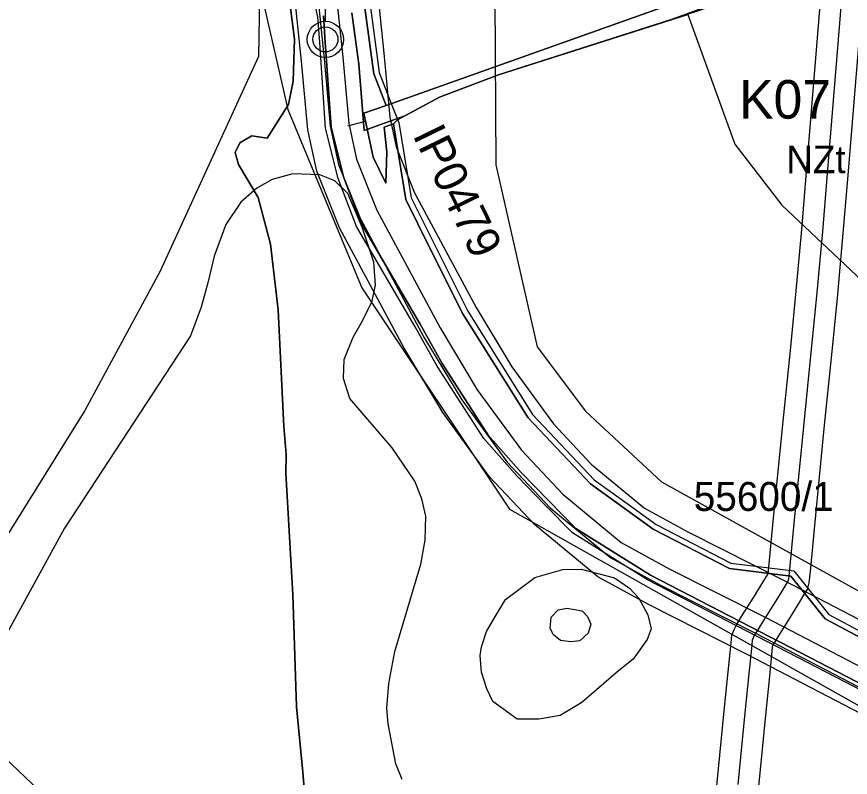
# Model space of a CAD drawing. Extents: x -758499 to -754160, y -1175205 to -1172032.
# Drawn here: x -756838 to -756535.6, y -1174226.8 to -1173950.7 of the extents above; entities that cross this region are included whole.
import ezdxf

# ---------------------------------------------------------------- set-up
doc = ezdxf.new("R2010")
doc.units = 0
for name, color, linetype in [('A008_NKPam_b', 7, 'Continuous'), ('A017_18_KrajRaz_p', 7, 'Continuous'), ('A041_BPEJ_p', 7, 'Continuous'), ('A043_InvPuda_p', 7, 'Continuous'), ('A050_Q100_p', 7, 'Continuous'), ('A051_QAZ_p', 7, 'Continuous'), ('A068_Vodovod_l', 7, 'Continuous'), ('A091_92_Silnice23_op', 7, 'Continuous'), ('D silnice III stav', 7, 'Continuous'), ('HODNOTY objekty drobné sakrální arch', 7, 'Continuous'), ('HRANICE změn v krajině', 7, 'Continuous'), ('indexy RZV_TYP_2', 7, 'Continuous'), ('indexy změn v krajině', 7, 'Continuous'), ('LIMITY OP vodovodu', 7, 'Continuous'), ('NÁVRH NZt zeměděl-trvalý travní porost', 7, 'Continuous'), ('PLOCHY DS dopravní infr-silniční dopravy', 7, 'Continuous'), ('PLOCHY NZo zemědělské-orná půda', 7, 'Continuous'), ('PLOCHY VV vodní a vodohospodářské', 7, 'Continuous'), ('vrstevnice', 7, 'Continuous'), ('ÚSES interakční prvek', 7, 'Continuous')]:
    doc.layers.add(name, color=color, linetype=linetype)

msp = doc.modelspace()

# ---------------------------------------------------------------- linework, layer by layer
at = {"layer": 'A008_NKPam_b'}
for radius in [6.59, 4.55]:
    msp.add_circle((-756726, -1173959), radius, dxfattribs=at)
at = {"layer": 'A017_18_KrajRaz_p'}
msp.add_lwpolyline([(-756728.91, -1173942.41), (-756726.45, -1173966.05), (-756724.22, -1173990.53), (-756721.24, -1174004.42), (-756713.44, -1174023.85), (-756690.29, -1174067.03), (-756676.56, -1174089.85), (-756660.08, -1174112.43), (-756644.5, -1174128.99), (-756622.52, -1174147.13), (-756604.51, -1174157.08), (-756569.54, -1174174.74), (-756518.97, -1174201.07), (-756496.17, -1174215.09), (-756431.47, -1174258.52)], dxfattribs=at)
at = {"layer": 'A041_BPEJ_p'}
for p, q in [((-756737.19, -1173958.9), (-756740.04, -1173936.86)), ((-756740.04, -1173936.86), (-756737.19, -1173958.9)), ((-756713.92, -1173967.94), (-756716.36, -1173949.3)), ((-756716.36, -1173949.3), (-756713.92, -1173967.94)), ((-756587.87, -1173947.18), (-756601.45, -1173952.1)), ((-756601.45, -1173952.1), (-756587.87, -1173947.18)), ((-756601.45, -1173952.1), (-756663.22, -1173971.9)), ((-756663.22, -1173971.9), (-756601.45, -1173952.1)), ((-756737.69, -1173974.13), (-756737.19, -1173958.9)), ((-756737.19, -1173958.9), (-756737.69, -1173974.13)), ((-756711.95, -1173992.09), (-756713.92, -1173967.94)), ((-756713.92, -1173967.94), (-756711.95, -1173992.09)), ((-756739.44, -1173982.59), (-756737.69, -1173974.13)), ((-756737.69, -1173974.13), (-756739.44, -1173982.59)), ((-756663.22, -1173971.9), (-756684.65, -1173979.9)), ((-756684.65, -1173979.9), (-756663.22, -1173971.9)), ((-756684.65, -1173979.9), (-756697.22, -1173986.76)), ((-756697.22, -1173986.76), (-756684.65, -1173979.9)), ((-756747.13, -1173994.81), (-756739.44, -1173982.59)), ((-756739.44, -1173982.59), (-756747.13, -1173994.81)), ((-756697.22, -1173986.76), (-756711.95, -1173992.09)), ((-756711.95, -1173992.09), (-756697.22, -1173986.76)), ((-756757.05, -1173996.58), (-756752.65, -1173993.95)), ((-756752.65, -1173993.95), (-756757.05, -1173996.58)), ((-756752.65, -1173993.95), (-756747.13, -1173994.81)), ((-756747.13, -1173994.81), (-756752.65, -1173993.95)), ((-756758.72, -1174000), (-756757.05, -1173996.58)), ((-756757.05, -1173996.58), (-756758.72, -1174000)), ((-756757.51, -1174004.42), (-756758.72, -1174000)), ((-756758.72, -1174000), (-756757.51, -1174004.42)), ((-756750.41, -1174016.35), (-756757.51, -1174004.42)), ((-756757.51, -1174004.42), (-756750.41, -1174016.35)), ((-756745.91, -1174033.34), (-756750.41, -1174016.35)), ((-756750.41, -1174016.35), (-756745.91, -1174033.34)), ((-756743.17, -1174057.09), (-756745.91, -1174033.34)), ((-756745.91, -1174033.34), (-756743.17, -1174057.09)), ((-756741.04, -1174099.47), (-756743.17, -1174057.09)), ((-756743.17, -1174057.09), (-756741.04, -1174099.47)), ((-756740.29, -1174109.64), (-756741.04, -1174099.47)), ((-756741.04, -1174099.47), (-756740.29, -1174109.64)), ((-756740.35, -1174116.42), (-756740.29, -1174109.64)), ((-756740.29, -1174109.64), (-756740.35, -1174116.42)), ((-756737.81, -1174160.49), (-756740.35, -1174116.42)), ((-756740.35, -1174116.42), (-756737.81, -1174160.49)), ((-756736.5, -1174201.17), (-756737.81, -1174160.49)), ((-756737.81, -1174160.49), (-756736.5, -1174201.17)), ((-756734.19, -1174224.91), (-756736.5, -1174201.17)), ((-756736.5, -1174201.17), (-756734.19, -1174224.91)), ((-756852.58, -1174210), (-756812.72, -1174247.74)), ((-756812.72, -1174247.74), (-756852.58, -1174210)), ((-756731.52, -1174255.43), (-756734.19, -1174224.91)), ((-756734.19, -1174224.91), (-756731.52, -1174255.43))]:
    msp.add_line(p, q, dxfattribs=at)
at = {"layer": 'A043_InvPuda_p'}
for p, q in [((-756831.08, -1173584.85), (-756739.59, -1173984.41)), ((-756739.59, -1173984.41), (-756712.81, -1174049.14)), ((-756712.81, -1174049.14), (-756659.25, -1174129.5)), ((-756659.25, -1174129.5), (-756445.01, -1174250.04))]:
    msp.add_line(p, q, dxfattribs=at)
at = {"layer": 'A050_Q100_p'}
for p, q in [((-756748.95, -1173896.78), (-756750.31, -1173965.15)), ((-756750.31, -1173965.15), (-756785.88, -1174043.09)), ((-756785.88, -1174043.09), (-756813.24, -1174093.68)), ((-756813.24, -1174093.68), (-756858.39, -1174166.14))]:
    msp.add_line(p, q, dxfattribs=at)
at = {"layer": 'A051_QAZ_p'}
for p, q in [((-756665.23, -1173808.57), (-756664.16, -1174004.46)), ((-756664.16, -1174004.46), (-756649.19, -1174070.54)), ((-756649.19, -1174070.54), (-756631.67, -1174093.93)), ((-756631.67, -1174093.93), (-756604.06, -1174119.6)), ((-756604.06, -1174119.6), (-756470.84, -1174193.39))]:
    msp.add_line(p, q, dxfattribs=at)
at = {"layer": 'A068_Vodovod_l'}
for p, q in [((-756537.41, -1173926.54), (-756539.39, -1173951.62)), ((-756539.39, -1173951.62), (-756542.43, -1173988.5)), ((-756542.43, -1173988.5), (-756544.1, -1174009.14)), ((-756544.1, -1174009.14), (-756545.76, -1174028.7)), ((-756545.76, -1174028.7), (-756547.91, -1174052.22)), ((-756547.91, -1174052.22), (-756549.88, -1174072.59)), ((-756549.88, -1174072.59), (-756552.62, -1174099.45)), ((-756552.62, -1174099.45), (-756556.12, -1174134.67)), ((-756556.12, -1174134.67), (-756557.68, -1174151.28)), ((-756557.68, -1174151.28), (-756558.09, -1174154.83)), ((-756558.3, -1174155.67), (-756558.98, -1174156.8)), ((-756558.09, -1174154.83), (-756558.3, -1174155.67)), ((-756558.98, -1174156.8), (-756560.82, -1174159.79)), ((-756560.82, -1174159.79), (-756563.45, -1174164.12)), ((-756563.45, -1174164.12), (-756568.3, -1174171.83)), ((-756569.4, -1174173.62), (-756570.49, -1174175.33)), ((-756568.3, -1174171.83), (-756569.4, -1174173.62)), ((-756570.77, -1174175.91), (-756571.19, -1174176.97)), ((-756570.49, -1174175.33), (-756570.77, -1174175.91)), ((-756571.38, -1174178.78), (-756572.43, -1174189.29)), ((-756571.19, -1174176.97), (-756571.38, -1174178.78)), ((-756572.43, -1174189.29), (-756573.87, -1174203.44)), ((-756573.87, -1174203.44), (-756576.4, -1174229.43))]:
    msp.add_line(p, q, dxfattribs=at)
at = {"layer": 'A091_92_Silnice23_op'}
for points in [[(-756707.37, -1173939.21), (-756704.8, -1173963.94), (-756702.68, -1173987.25), (-756700.36, -1173998.04), (-756693.7, -1174014.63), (-756671.37, -1174056.28), (-756658.41, -1174077.81), (-756643.31, -1174098.51), (-756629.6, -1174113.09), (-756610.23, -1174129.07), (-756594.35, -1174137.84), (-756559.61, -1174155.38), (-756508.24, -1174182.14), (-756484.41, -1174196.78), (-756419.17, -1174240.58), (-756384.8, -1174264.62), (-756353.93, -1174288.13), (-756340.52, -1174299.38), (-756331.07, -1174308.21)], [(-756436.13, -1174265.32), (-756500.63, -1174222.03), (-756523.04, -1174208.25), (-756573.3, -1174182.08), (-756608.36, -1174164.37), (-756627.18, -1174153.98), (-756650.15, -1174135.03), (-756666.44, -1174117.71), (-756683.43, -1174094.42), (-756697.46, -1174071.1), (-756720.92, -1174027.34), (-756729.16, -1174006.84), (-756732.39, -1173991.78), (-756734.66, -1173966.85), (-756737.08, -1173943.62)]]:
    msp.add_lwpolyline(points, dxfattribs=at)
at = {"layer": 'D silnice III stav'}
msp.add_lwpolyline([(-756722.23, -1173941.42), (-756719.73, -1173965.39), (-756717.53, -1173989.51), (-756714.76, -1174002.44), (-756707.31, -1174020.98), (-756684.42, -1174063.69), (-756670.92, -1174086.12), (-756654.88, -1174108.11), (-756639.87, -1174124.06), (-756618.71, -1174141.52), (-756601.35, -1174151.11), (-756566.45, -1174168.73), (-756515.64, -1174195.19), (-756492.52, -1174209.4), (-756427.65, -1174252.95)], dxfattribs=at)
at = {"layer": 'HODNOTY objekty drobné sakrální arch'}
msp.add_line((-756726, -1173952.41), (-756726, -1173939.72), dxfattribs=at)
for radius in [6.59, 4.55]:
    msp.add_circle((-756726, -1173959), radius, dxfattribs=at)
at = {"layer": 'HRANICE změn v krajině'}
msp.add_lwpolyline([(-756594.59, -1173949.9), (-756577.5, -1173997.02), (-756560.4, -1174019.12), (-756527.2, -1174050.47), (-756461.4, -1174099.67), (-756366.73, -1174194.88), (-756323.96, -1174231.06), (-756312.09, -1174256.37), (-756312.24, -1174239.65), (-756313.47, -1174229), (-756337.61, -1174188.21), (-756346.86, -1174173.83), (-756367.11, -1174149.88), (-756386.41, -1174127.44), (-756407.92, -1174105.8), (-756433.19, -1174083.86), (-756447.85, -1174072.1), (-756481.12, -1174045.42), (-756495.43, -1174029.68), (-756512.38, -1174002.76), (-756522.8, -1173978.38), (-756525.9, -1173971.12), (-756533.83, -1173934.66)], dxfattribs=at)
at = {"layer": 'LIMITY OP vodovodu'}
for points in [[(-756569.86, -1174160.23), (-756567.22, -1174155.88), (-756565.42, -1174152.96), (-756565.14, -1174150.5), (-756563.59, -1174133.95), (-756560.08, -1174098.7), (-756557.34, -1174071.85), (-756555.38, -1174051.52), (-756553.23, -1174028.04), (-756551.57, -1174008.52), (-756549.91, -1173987.89), (-756546.87, -1173951.02), (-756544.88, -1173925.92)], [(-756529.94, -1173927.16), (-756531.91, -1173952.22), (-756534.95, -1173989.11), (-756536.63, -1174009.76), (-756538.29, -1174029.36), (-756540.44, -1174052.92), (-756542.42, -1174073.33), (-756545.16, -1174100.2), (-756548.65, -1174135.39), (-756550.22, -1174152.06), (-756550.7, -1174156.18), (-756551.3, -1174158.58), (-756552.57, -1174160.7), (-756554.42, -1174163.7), (-756557.04, -1174168.01)], [(-756612.1, -1174541.9), (-756611.43, -1174531.5), (-756610.91, -1174526.01), (-756610.88, -1174525.27), (-756609.05, -1174503.19), (-756606.7, -1174475.48), (-756604.26, -1174446.97), (-756601.45, -1174413.91), (-756598.18, -1174377.53), (-756595.73, -1174351.03), (-756593.43, -1174327.57), (-756590.26, -1174293.95), (-756587.21, -1174262.59), (-756583.86, -1174228.7), (-756581.33, -1174202.7), (-756579.89, -1174188.54), (-756578.84, -1174178.02), (-756578.54, -1174175.16), (-756577.64, -1174172.89), (-756577.05, -1174171.67), (-756575.76, -1174169.64), (-756574.67, -1174167.87), (-756569.8, -1174160.13)], [(-756557.1, -1174168.11), (-756561.93, -1174175.79), (-756563.04, -1174177.6), (-756563.85, -1174178.86), (-756563.92, -1174179.54), (-756564.97, -1174190.04), (-756566.41, -1174204.18), (-756568.94, -1174230.16), (-756572.29, -1174264.05), (-756575.32, -1174295.37), (-756578.49, -1174329.01), (-756580.79, -1174352.45), (-756583.24, -1174378.89), (-756586.51, -1174415.21), (-756589.32, -1174448.25), (-756591.76, -1174476.76), (-756594.11, -1174504.45), (-756595.9, -1174526.17), (-756595.93, -1174527.01), (-756596.47, -1174532.7), (-756597.29, -1174545.26), (-756597.77, -1174547.1), (-756598.93, -1174549.6), (-756600.54, -1174551.47)]]:
    msp.add_lwpolyline(points, dxfattribs=at)
at = {"layer": 'NÁVRH NZt zeměděl-trvalý travní porost'}
msp.add_lwpolyline([(-756594.59, -1173949.9), (-756577.5, -1173997.02), (-756560.4, -1174019.12), (-756527.2, -1174050.47), (-756461.4, -1174099.67), (-756366.73, -1174194.88), (-756323.96, -1174231.06), (-756312.09, -1174256.37), (-756312.24, -1174239.65), (-756313.47, -1174229), (-756337.61, -1174188.21), (-756346.86, -1174173.83), (-756367.11, -1174149.88), (-756386.41, -1174127.44), (-756407.92, -1174105.8), (-756433.19, -1174083.86), (-756447.85, -1174072.1), (-756481.12, -1174045.42), (-756495.43, -1174029.68), (-756512.38, -1174002.76), (-756522.8, -1173978.38), (-756525.9, -1173971.12), (-756533.83, -1173934.66)], dxfattribs=at)
at = {"layer": 'PLOCHY DS dopravní infr-silniční dopravy'}
for points in [[(-756712.13, -1173943.87), (-756708.46, -1173971.55), (-756703.96, -1173982.94), (-756712.09, -1173985.72), (-756711.21, -1173989.81), (-756708.64, -1174001.68), (-756704.09, -1174011.17), (-756703.69, -1173999.75), (-756704.64, -1173990.79), (-756701.3, -1173989.65), (-756696.8, -1174017.12), (-756688.12, -1174034.72), (-756676.13, -1174058.56), (-756652.47, -1174096.36), (-756629.82, -1174120.29), (-756616.83, -1174129.68), (-756607.07, -1174136.75), (-756579.49, -1174151), (-756557.2, -1174153.78), (-756544.73, -1174169.23), (-756513.43, -1174185.96), (-756478.65, -1174206.72), (-756463.51, -1174217.03), (-756416.26, -1174249.21)], [(-756461.31, -1174236.59), (-756484.77, -1174220.66), (-756513.21, -1174202.56), (-756550.28, -1174183.34), (-756608.13, -1174153.38), (-756635.17, -1174136.49), (-756644.84, -1174126.59), (-756655, -1174116.18), (-756666.94, -1174102.65), (-756683.71, -1174076.6), (-756691.69, -1174062.36), (-756712.97, -1174025.98), (-756719.46, -1174008.82), (-756723.94, -1173990.84), (-756726.08, -1173959.97), (-756726.74, -1173950.46)]]:
    msp.add_lwpolyline(points, dxfattribs=at)
at = {"layer": 'PLOCHY NZo zemědělské-orná půda'}
for points in [[(-756445.99, -1173697.96), (-756473.7, -1173694.75), (-756523.51, -1173705.2), (-756574.85, -1173732.26), (-756593.3, -1173769.15), (-756607.44, -1173822.16), (-756596.52, -1173944.59), (-756703.96, -1173982.94), (-756708.46, -1173971.55), (-756712.13, -1173943.87), (-756713.18, -1173935.96), (-756716.91, -1173918.38), (-756721.55, -1173896.44), (-756725.62, -1173877.18), (-756729.51, -1173858.87), (-756737.79, -1173825.53), (-756757.02, -1173756.86), (-756783.07, -1173664.42), (-756793.14, -1173627.52), (-756817.26, -1173554.03), (-756836.57, -1173503.46), (-756838.66, -1173497.84)], [(-756513.43, -1174185.96), (-756544.73, -1174169.23), (-756557.2, -1174153.78), (-756579.49, -1174151), (-756607.07, -1174136.75), (-756616.83, -1174129.68), (-756629.82, -1174120.29), (-756652.47, -1174096.36), (-756676.13, -1174058.56), (-756688.12, -1174034.72), (-756696.8, -1174017.12), (-756701.3, -1173989.65), (-756699.83, -1173988.18), (-756684.65, -1173979.9), (-756663.22, -1173971.9), (-756594.59, -1173949.9), (-756577.5, -1173997.02), (-756560.4, -1174019.12), (-756527.2, -1174050.47)], [(-756726.74, -1173950.46), (-756726.08, -1173959.97), (-756723.94, -1173990.84), (-756719.46, -1174008.82), (-756712.97, -1174025.98), (-756691.69, -1174062.36), (-756683.71, -1174076.6), (-756666.94, -1174102.65), (-756655, -1174116.18), (-756644.84, -1174126.59), (-756635.17, -1174136.49), (-756608.13, -1174153.38), (-756550.28, -1174183.34), (-756513.21, -1174202.56), (-756484.77, -1174220.66), (-756461.31, -1174236.59)]]:
    msp.add_lwpolyline(points, dxfattribs=at)
at = {"layer": 'PLOCHY VV vodní a vodohospodářské'}
msp.add_line((-756717.84, -1173990.37), (-756711.45, -1173988.69), dxfattribs=at)
msp.add_lwpolyline([(-756712.09, -1173985.72), (-756703.96, -1173982.94), (-756596.52, -1173944.59), (-756547.12, -1173927.28), (-756541.02, -1173930.07), (-756534.94, -1173929.05), (-756533.83, -1173934.66), (-756558.19, -1173936.98), (-756591.42, -1173948.88), (-756663.22, -1173971.9), (-756684.65, -1173979.9), (-756699.83, -1173988.18), (-756701.3, -1173989.65), (-756704.64, -1173990.79), (-756703.69, -1173999.75), (-756704.09, -1174011.17), (-756708.64, -1174001.68), (-756711.21, -1173989.81)], close=True, dxfattribs=at)
at = {"layer": 'vrstevnice'}
for p, q in [((-756745.34, -1174009.84), (-756750.83, -1174013.01)), ((-756745.34, -1174009.84), (-756750.83, -1174013.01)), ((-756737.82, -1174007.74), (-756745.34, -1174009.84)), ((-756737.82, -1174007.74), (-756745.34, -1174009.84)), ((-756728.08, -1174008.2), (-756737.82, -1174007.74)), ((-756728.08, -1174008.2), (-756737.82, -1174007.74)), ((-756722.54, -1174010.35), (-756728.08, -1174008.2)), ((-756722.54, -1174010.35), (-756728.08, -1174008.2)), ((-756717.9, -1174014.91), (-756722.54, -1174010.35)), ((-756717.9, -1174014.91), (-756722.54, -1174010.35)), ((-756750.83, -1174013.01), (-756756.66, -1174018.03)), ((-756750.83, -1174013.01), (-756756.66, -1174018.03)), ((-756712.63, -1174027.18), (-756717.9, -1174014.91)), ((-756712.63, -1174027.18), (-756717.9, -1174014.91)), ((-756756.66, -1174018.03), (-756762.1, -1174026.18)), ((-756756.66, -1174018.03), (-756762.1, -1174026.18)), ((-756762.1, -1174026.18), (-756766.4, -1174037.62)), ((-756762.1, -1174026.18), (-756766.4, -1174037.62)), ((-756708.47, -1174039.82), (-756712.63, -1174027.18)), ((-756708.47, -1174039.82), (-756712.63, -1174027.18)), ((-756766.4, -1174037.62), (-756768.52, -1174046.83)), ((-756766.4, -1174037.62), (-756768.52, -1174046.83)), ((-756707.84, -1174048.09), (-756708.47, -1174039.82)), ((-756707.84, -1174048.09), (-756708.47, -1174039.82)), ((-756768.52, -1174046.83), (-756771.01, -1174056.23)), ((-756768.52, -1174046.83), (-756771.01, -1174056.23)), ((-756709.07, -1174053.98), (-756707.84, -1174048.09)), ((-756709.07, -1174053.98), (-756707.84, -1174048.09)), ((-756712.49, -1174061.19), (-756709.07, -1174053.98)), ((-756712.49, -1174061.19), (-756709.07, -1174053.98)), ((-756771.01, -1174056.23), (-756774.98, -1174066.55)), ((-756771.01, -1174056.23), (-756774.98, -1174066.55)), ((-756715.93, -1174067.1), (-756712.49, -1174061.19)), ((-756715.93, -1174067.1), (-756712.49, -1174061.19)), ((-756774.98, -1174066.55), (-756820.59, -1174136.4)), ((-756774.98, -1174066.55), (-756820.59, -1174136.4)), ((-756719.16, -1174075.22), (-756715.93, -1174067.1)), ((-756719.16, -1174075.22), (-756715.93, -1174067.1)), ((-756719.47, -1174082.03), (-756719.16, -1174075.22)), ((-756719.47, -1174082.03), (-756719.16, -1174075.22)), ((-756717.19, -1174089.36), (-756719.47, -1174082.03)), ((-756717.19, -1174089.36), (-756719.47, -1174082.03)), ((-756701.81, -1174107.25), (-756717.19, -1174089.36)), ((-756701.81, -1174107.25), (-756717.19, -1174089.36)), ((-756693.59, -1174119.37), (-756701.81, -1174107.25)), ((-756693.59, -1174119.37), (-756701.81, -1174107.25)), ((-756690.99, -1174125.72), (-756693.59, -1174119.37)), ((-756690.99, -1174125.72), (-756693.59, -1174119.37)), ((-756689.55, -1174132.07), (-756690.99, -1174125.72)), ((-756689.55, -1174132.07), (-756690.99, -1174125.72)), ((-756689.83, -1174140.73), (-756689.55, -1174132.07)), ((-756689.83, -1174140.73), (-756689.55, -1174132.07)), ((-756820.59, -1174136.4), (-756850.47, -1174190.67)), ((-756820.59, -1174136.4), (-756850.47, -1174190.67)), ((-756691.42, -1174149.39), (-756689.83, -1174140.73)), ((-756691.42, -1174149.39), (-756689.83, -1174140.73)), ((-756700.8, -1174181.14), (-756691.42, -1174149.39)), ((-756700.8, -1174181.14), (-756691.42, -1174149.39)), ((-756650, -1174154.3), (-756639.9, -1174151.41)), ((-756639.9, -1174151.41), (-756633.26, -1174151.27)), ((-756633.26, -1174151.27), (-756621.2, -1174154.38)), ((-756660.66, -1174162.21), (-756650, -1174154.3)), ((-756621.2, -1174154.38), (-756615.65, -1174158.2)), ((-756615.65, -1174158.2), (-756612.33, -1174161.8)), ((-756664.72, -1174168.88), (-756660.66, -1174162.21)), ((-756612.33, -1174161.8), (-756609.01, -1174167.87)), ((-756644.08, -1174168.73), (-756641.54, -1174166.03)), ((-756644.08, -1174168.73), (-756641.54, -1174166.03)), ((-756641.54, -1174166.03), (-756638.46, -1174165.41)), ((-756641.54, -1174166.03), (-756638.46, -1174165.41)), ((-756638.46, -1174165.41), (-756632.83, -1174166.42)), ((-756638.46, -1174165.41), (-756632.83, -1174166.42)), ((-756632.83, -1174166.42), (-756630.95, -1174168.44)), ((-756632.83, -1174166.42), (-756630.95, -1174168.44)), ((-756667.61, -1174173.93), (-756664.72, -1174168.88)), ((-756644.42, -1174172.74), (-756644.08, -1174168.73)), ((-756644.42, -1174172.74), (-756644.08, -1174168.73)), ((-756630.95, -1174168.44), (-756629.75, -1174171.23)), ((-756630.95, -1174168.44), (-756629.75, -1174171.23)), ((-756609.01, -1174167.87), (-756607.86, -1174172.92)), ((-756643.22, -1174175.08), (-756644.42, -1174172.74)), ((-756643.22, -1174175.08), (-756644.42, -1174172.74)), ((-756629.75, -1174171.23), (-756630.66, -1174174.5)), ((-756629.75, -1174171.23), (-756630.66, -1174174.5)), ((-756607.86, -1174172.92), (-756609.3, -1174176.81)), ((-756669.34, -1174179.41), (-756667.61, -1174173.93)), ((-756640.76, -1174177.1), (-756643.22, -1174175.08)), ((-756640.76, -1174177.1), (-756643.22, -1174175.08)), ((-756630.66, -1174174.5), (-756633.73, -1174177.27)), ((-756630.66, -1174174.5), (-756633.73, -1174177.27)), ((-756609.3, -1174176.81), (-756614.36, -1174183.9)), ((-756669.92, -1174182.59), (-756669.34, -1174179.41)), ((-756637.01, -1174177.68), (-756640.76, -1174177.1)), ((-756637.01, -1174177.68), (-756640.76, -1174177.1)), ((-756633.73, -1174177.27), (-756637.01, -1174177.68)), ((-756633.73, -1174177.27), (-756637.01, -1174177.68)), ((-756702.97, -1174192.69), (-756700.8, -1174181.14)), ((-756702.97, -1174192.69), (-756700.8, -1174181.14)), ((-756669.34, -1174188.65), (-756669.92, -1174182.59)), ((-756614.36, -1174183.9), (-756619.75, -1174188.1)), ((-756667.46, -1174194.71), (-756669.34, -1174188.65)), ((-756619.75, -1174188.1), (-756632.97, -1174199.62)), ((-756703.69, -1174201.64), (-756702.97, -1174192.69)), ((-756703.69, -1174201.64), (-756702.97, -1174192.69)), ((-756665.27, -1174199.23), (-756667.46, -1174194.71)), ((-756656.5, -1174205.68), (-756665.27, -1174199.23)), ((-756632.97, -1174199.62), (-756640.91, -1174204.38)), ((-756703.26, -1174207.41), (-756703.69, -1174201.64)), ((-756703.26, -1174207.41), (-756703.69, -1174201.64)), ((-756648.56, -1174205.68), (-756656.5, -1174205.68)), ((-756640.91, -1174204.38), (-756648.56, -1174205.68)), ((-756700.51, -1174221.84), (-756703.26, -1174207.41)), ((-756700.51, -1174221.84), (-756703.26, -1174207.41)), ((-756698.2, -1174227.62), (-756700.51, -1174221.84)), ((-756698.2, -1174227.62), (-756700.51, -1174221.84))]:
    msp.add_line(p, q, dxfattribs=at)
at = {"layer": 'ÚSES interakční prvek'}
for points in [[(-756462.43, -1174238.24), (-756485.87, -1174222.33), (-756514.21, -1174204.29), (-756551.2, -1174185.12), (-756609.12, -1174155.12), (-756636.43, -1174138.06), (-756646.27, -1174127.99), (-756656.47, -1174117.54), (-756668.54, -1174103.86), (-756685.42, -1174077.63), (-756693.43, -1174063.35), (-756714.78, -1174026.84), (-756721.37, -1174009.42), (-756725.92, -1173991.15), (-756728.08, -1173960.11), (-756728.72, -1173950.76), (-756730.42, -1173943.45)], [(-756710.15, -1173943.61), (-756706.51, -1173971.04), (-756702.1, -1173982.2), (-756699.36, -1173989.11), (-756694.88, -1174016.5), (-756674.38, -1174057.58), (-756650.88, -1174095.13), (-756628.5, -1174118.78), (-756615.66, -1174128.06), (-756606.02, -1174135.04), (-756578.89, -1174149.06), (-756556.15, -1174151.9), (-756543.43, -1174167.66), (-756512.45, -1174184.22), (-756477.57, -1174205.03), (-756462.38, -1174215.38), (-756415.09, -1174247.58)]]:
    msp.add_lwpolyline(points, dxfattribs=at)

# ---------------------------------------------------------------- texts
at = {"layer": 'A041_BPEJ_p'}
msp.add_text('55600/1', height=10.5, dxfattribs=at).set_placement((-756592.39, -1174130.12))
at = {"layer": 'indexy RZV_TYP_2'}
msp.add_text('NZt', height=10, dxfattribs=at).set_placement((-756558.83, -1174007.55))
at = {"layer": 'indexy změn v krajině'}
msp.add_text('K07', height=14, dxfattribs=at).set_placement((-756575.93, -1173987.76))
at = {"layer": 'ÚSES interakční prvek'}
msp.add_text('IP0479', height=12, rotation=296.0589, dxfattribs=at).set_placement((-756694.53, -1173993.71))

doc.saveas('drawing.dxf')
